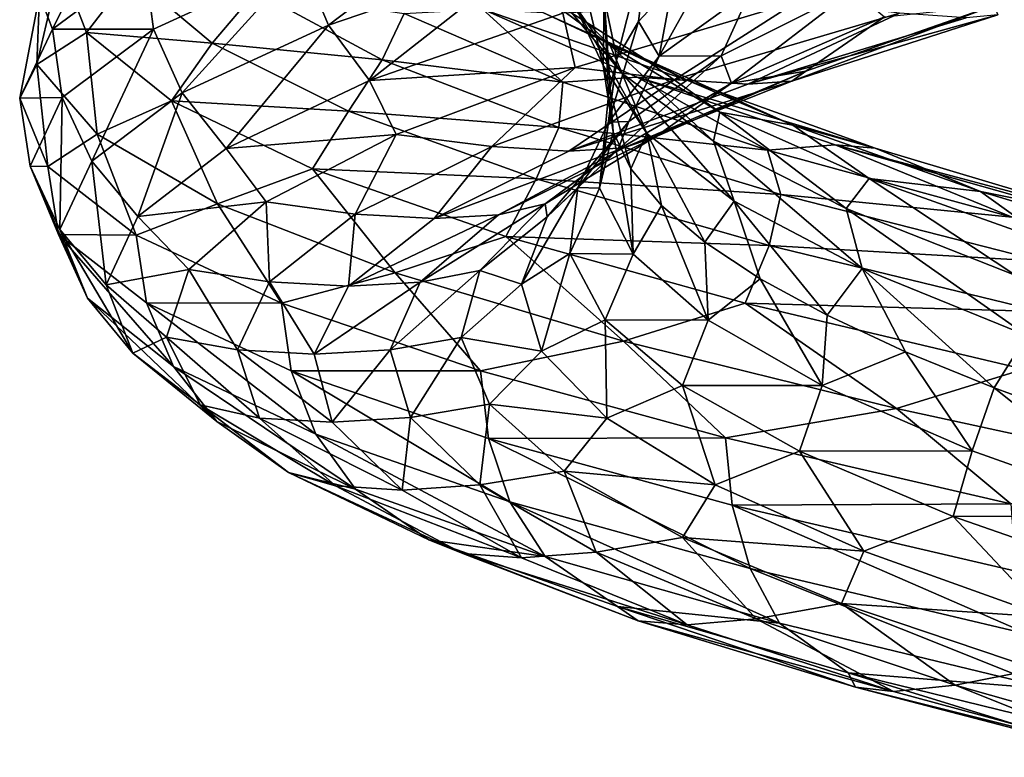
# Model space of a CAD drawing. Header units: metres. Extents: x -109 to 109, y -917 to 389.
# Tile 356 of 656: x -19 to -9.8, y -596.57 to -589.67. Entities that reach past the tile are written whole.
import ezdxf

# ---------------------------------------------------------------- set-up
doc = ezdxf.new("R2010")
doc.units = ezdxf.units.M
doc.layers.add('solid_24503124_XXX_01_SW0001', color=7, linetype='CONTINUOUS')

msp = doc.modelspace()

# ---------------------------------------------------------------- linework, layer by layer
at = {"layer": 'solid_24503124_XXX_01_SW0001'}
for points in [[(-16.112633, -589.71936, 9.620462), (-14.496494, -588.492554, 12.391257), (-16.366602, -589.123047, 9.726154)], [(-16.112633, -589.71936, 9.620462), (-14.265723, -589.089417, 12.244242), (-14.496494, -588.492554, 12.391257)], [(-18.815931, -589.436523, 2.057795), (-18.693344, -589.759521, 3.673384), (-18.212677, -588.784851, 5.316218)], [(-18.212677, -588.784851, 5.316218), (-18.693344, -589.759521, 3.673384), (-17.831749, -589.120361, 6.829247)], [(-13.829409, -588.90271, 1.380163), (-13.538856, -589.460815, 1.522839), (-13.54868, -590.096802, -0.856339)], [(-13.811881, -589.538086, -1.042176), (-13.829409, -588.90271, 1.380163), (-13.54868, -590.096802, -0.856339)], [(-13.538856, -589.460815, 1.522839), (-13.111244, -588.825439, 3.863839), (-13.419397, -590.032227, 1.74994)], [(-13.111244, -588.825439, 3.863839), (-13.218858, -589.687561, 3.01715), (-13.419397, -590.032227, 1.74994)], [(-13.111244, -588.825439, 3.863839), (-12.89901, -589.344238, 4.256298), (-13.218858, -589.687561, 3.01715)], [(-12.462235, -589.002136, 5.456961), (-12.167416, -589.394592, 6.345644), (-13.023601, -590.009399, 4.197987)], [(-12.89901, -589.344238, 4.256298), (-12.462235, -589.002136, 5.456961), (-13.023601, -590.009399, 4.197987)], [(-15.730755, -590.239014, 9.424514), (-14.265723, -589.089417, 12.244242), (-16.112633, -589.71936, 9.620462)], [(-15.730755, -590.239014, 9.424514), (-13.924508, -589.610046, 11.985969), (-14.265723, -589.089417, 12.244242)], [(-18.838036, -590.089111, -1.255254), (-18.620306, -589.149048, 0.465967), (-18.375158, -589.789551, -2.733242)], [(-18.838036, -590.089111, -1.255254), (-18.815931, -589.436523, 2.057795), (-18.620306, -589.149048, 0.465967)], [(-17.831749, -589.120361, 6.829247), (-18.693344, -589.759521, 3.673384), (-17.750502, -589.758484, 6.780011)], [(-18.375158, -589.789551, -2.733242), (-18.620306, -589.149048, 0.465967), (-17.961605, -589.25116, -2.577493)], [(-17.831749, -589.120361, 6.829247), (-17.750502, -589.758484, 6.780011), (-16.366602, -589.123047, 9.726154)], [(-17.480616, -590.354187, 6.718928), (-16.366602, -589.123047, 9.726154), (-17.750502, -589.758484, 6.780011)], [(-17.480616, -590.354187, 6.718928), (-16.112633, -589.71936, 9.620462), (-16.366602, -589.123047, 9.726154)], [(-18.375158, -589.789551, -2.733242), (-17.961605, -589.25116, -2.577493), (-17.201616, -589.889648, -5.621792)], [(-17.201616, -589.889648, -5.621792), (-17.961605, -589.25116, -2.577493), (-16.793121, -589.407166, -5.069326)], [(-14.166899, -589.39856, -4.245636), (-14.105238, -589.285156, -2.125074), (-13.482965, -589.910645, -4.505732)], [(-14.105238, -589.285156, -2.125074), (-13.811881, -589.538086, -1.042176), (-13.368654, -590.172729, -3.424221)], [(-13.482965, -589.910645, -4.505732), (-14.105238, -589.285156, -2.125074), (-13.368654, -590.172729, -3.424221)], [(-13.218858, -589.687561, 3.01715), (-12.89901, -589.344238, 4.256298), (-13.023601, -590.009399, 4.197987)], [(-18.815931, -589.436523, 2.057795), (-18.999508, -590.402405, 0.406617), (-18.693344, -589.759521, 3.673384)], [(-18.838036, -590.089111, -1.255254), (-18.999508, -590.402405, 0.406617), (-18.815931, -589.436523, 2.057795)], [(-17.201616, -589.889648, -5.621792), (-16.793121, -589.407166, -5.069326), (-15.613812, -590.044617, -7.887983)], [(-15.613812, -590.044617, -7.887983), (-16.793121, -589.407166, -5.069326), (-15.405953, -589.61322, -6.817122)], [(-13.170177, -590.028198, -6.621325), (-14.166899, -589.39856, -4.245636), (-13.482965, -589.910645, -4.505732)], [(-14.112065, -589.6026, -6.213093), (-14.166899, -589.39856, -4.245636), (-13.170177, -590.028198, -6.621325)], [(-13.54868, -590.096802, -0.856339), (-13.538856, -589.460815, 1.522839), (-13.455178, -590.71936, -0.802786)], [(-13.538856, -589.460815, 1.522839), (-13.419397, -590.032227, 1.74994), (-13.498301, -590.37616, 0.472955)], [(-13.538856, -589.460815, 1.522839), (-13.498301, -590.37616, 0.472955), (-13.455178, -590.71936, -0.802786)], [(-13.023601, -590.009399, 4.197987), (-12.167416, -589.394592, 6.345644), (-12.443837, -590.006165, 6.428436)], [(-12.443837, -590.006165, 6.428436), (-11.218775, -589.394104, 8.444285), (-12.348713, -590.263672, 7.524971)], [(-12.167416, -589.394592, 6.345644), (-11.218775, -589.394104, 8.444285), (-12.443837, -590.006165, 6.428436)], [(-11.218775, -589.394104, 8.444285), (-10.918578, -589.643982, 9.533921), (-12.348713, -590.263672, 7.524971)], [(-13.809337, -590.116516, 11.246363), (-11.728147, -589.497009, 13.438148), (-13.924508, -589.610046, 11.985969)], [(-13.811881, -589.538086, -1.042176), (-13.54868, -590.096802, -0.856339), (-13.138744, -590.732178, -3.200424)], [(-13.368654, -590.172729, -3.424221), (-13.811881, -589.538086, -1.042176), (-13.138744, -590.732178, -3.200424)], [(-12.877424, -590.22876, 11.338042), (-11.728147, -589.497009, 13.438148), (-13.809337, -590.116516, 11.246363)], [(-12.877424, -590.22876, 11.338042), (-10.778744, -589.607788, 13.381698), (-11.728147, -589.497009, 13.438148)], [(-9.896762, -589.536011, 11.383936), (-9.858806, -589.624878, 12.28967), (-11.783202, -590.24292, 10.420536)], [(-11.653067, -590.149536, 9.535971), (-9.896762, -589.536011, 11.383936), (-11.783202, -590.24292, 10.420536)], [(-10.918578, -589.643982, 9.533921), (-9.896762, -589.536011, 11.383936), (-11.653067, -590.149536, 9.535971)], [(-13.809337, -590.116516, 11.246363), (-13.924508, -589.610046, 11.985969), (-15.730755, -590.239014, 9.424514)], [(-15.613812, -590.044617, -7.887983), (-15.405953, -589.61322, -6.817122), (-13.923146, -590.253296, -9.396424)], [(-13.923146, -590.253296, -9.396424), (-15.405953, -589.61322, -6.817122), (-14.675275, -589.571289, -6.694495)], [(-14.675275, -589.571289, -6.694495), (-14.112065, -589.6026, -6.213093), (-12.75509, -590.239014, -8.575275)], [(-13.229934, -590.20752, -9.141438), (-14.675275, -589.571289, -6.694495), (-12.75509, -590.239014, -8.575275)], [(-13.923146, -590.253296, -9.396424), (-14.675275, -589.571289, -6.694495), (-13.229934, -590.20752, -9.141438)], [(-12.75509, -590.239014, -8.575275), (-14.112065, -589.6026, -6.213093), (-13.170177, -590.028198, -6.621325)], [(-12.197145, -590.271851, 11.033203), (-10.778744, -589.607788, 13.381698), (-12.877424, -590.22876, 11.338042)], [(-12.348713, -590.263672, 7.524971), (-10.918578, -589.643982, 9.533921), (-11.653067, -590.149536, 9.535971)], [(-12.197145, -590.271851, 11.033203), (-10.156202, -589.651428, 12.968325), (-10.778744, -589.607788, 13.381698)], [(-9.858806, -589.624878, 12.28967), (-10.156202, -589.651428, 12.968325), (-12.197145, -590.271851, 11.033203)], [(-11.783202, -590.24292, 10.420536), (-9.858806, -589.624878, 12.28967), (-12.197145, -590.271851, 11.033203)], [(-17.069286, -590.872742, 6.591313), (-16.112633, -589.71936, 9.620462), (-17.480616, -590.354187, 6.718928)], [(-17.069286, -590.872742, 6.591313), (-15.730755, -590.239014, 9.424514), (-16.112633, -589.71936, 9.620462)], [(-13.218858, -589.687561, 3.01715), (-13.023601, -590.009399, 4.197987), (-13.498645, -590.626221, 1.935707)], [(-13.419397, -590.032227, 1.74994), (-13.218858, -589.687561, 3.01715), (-13.498645, -590.626221, 1.935707)], [(-18.693344, -589.759521, 3.673384), (-18.999508, -590.402405, 0.406617), (-18.603233, -590.397278, 3.639713)], [(-18.275833, -590.740906, -4.520897), (-18.838036, -590.089111, -1.255254), (-18.375158, -589.789551, -2.733242)], [(-18.693344, -589.759521, 3.673384), (-18.603233, -590.397278, 3.639713), (-17.750502, -589.758484, 6.780011)], [(-18.32526, -590.992371, 3.62529), (-17.750502, -589.758484, 6.780011), (-18.603233, -590.397278, 3.639713)], [(-17.581787, -590.428528, -5.842975), (-18.375158, -589.789551, -2.733242), (-17.201616, -589.889648, -5.621792)], [(-18.275833, -590.740906, -4.520897), (-18.375158, -589.789551, -2.733242), (-17.581787, -590.428528, -5.842975)], [(-18.32526, -590.992371, 3.62529), (-17.480616, -590.354187, 6.718928), (-17.750502, -589.758484, 6.780011)], [(-17.581787, -590.428528, -5.842975), (-17.201616, -589.889648, -5.621792), (-15.926262, -590.524963, -8.488772)], [(-15.926262, -590.524963, -8.488772), (-17.201616, -589.889648, -5.621792), (-15.613812, -590.044617, -7.887983)], [(-13.482965, -589.910645, -4.505732), (-13.368654, -590.172729, -3.424221), (-12.515512, -590.80542, -5.692271)], [(-12.458372, -590.53363, -6.74318), (-13.482965, -589.910645, -4.505732), (-12.515512, -590.80542, -5.692271)], [(-13.170177, -590.028198, -6.621325), (-13.482965, -589.910645, -4.505732), (-12.458372, -590.53363, -6.74318)], [(-13.498645, -590.626221, 1.935707), (-13.023601, -590.009399, 4.197987), (-13.307705, -590.621338, 4.23453)], [(-12.443837, -590.006165, 6.428436), (-12.348713, -590.263672, 7.524971), (-13.411136, -590.887207, 5.300438)], [(-13.307705, -590.621338, 4.23453), (-12.443837, -590.006165, 6.428436), (-13.411136, -590.887207, 5.300438)], [(-13.023601, -590.009399, 4.197987), (-12.443837, -590.006165, 6.428436), (-13.307705, -590.621338, 4.23453)], [(-18.838036, -590.089111, -1.255254), (-18.735792, -591.042664, -2.84979), (-18.999508, -590.402405, 0.406617)], [(-18.275833, -590.740906, -4.520897), (-18.735792, -591.042664, -2.84979), (-18.838036, -590.089111, -1.255254)], [(-15.926262, -590.524963, -8.488772), (-15.613812, -590.044617, -7.887983), (-13.960769, -590.677734, -10.459173)], [(-13.960769, -590.677734, -10.459173), (-15.613812, -590.044617, -7.887983), (-13.923146, -590.253296, -9.396424)], [(-13.419397, -590.032227, 1.74994), (-13.498645, -590.626221, 1.935707), (-13.581747, -591.243896, -0.374204)], [(-13.498301, -590.37616, 0.472955), (-13.419397, -590.032227, 1.74994), (-13.581747, -591.243896, -0.374204)], [(-13.54868, -590.096802, -0.856339), (-13.455178, -590.71936, -0.802786), (-13.289454, -591.062805, -2.069991)], [(-13.138744, -590.732178, -3.200424), (-13.54868, -590.096802, -0.856339), (-13.289454, -591.062805, -2.069991)], [(-11.774008, -590.654175, -8.78799), (-13.170177, -590.028198, -6.621325), (-12.458372, -590.53363, -6.74318)], [(-12.75509, -590.239014, -8.575275), (-13.170177, -590.028198, -6.621325), (-11.774008, -590.654175, -8.78799)], [(-15.481181, -590.741699, 8.729506), (-13.809337, -590.116516, 11.246363), (-15.730755, -590.239014, 9.424514)], [(-14.588721, -590.85553, 8.962158), (-13.809337, -590.116516, 11.246363), (-15.481181, -590.741699, 8.729506)], [(-14.588721, -590.85553, 8.962158), (-12.877424, -590.22876, 11.338042), (-13.809337, -590.116516, 11.246363)], [(-13.368654, -590.172729, -3.424221), (-13.138744, -590.732178, -3.200424), (-12.324207, -591.365662, -5.436668)], [(-12.515512, -590.80542, -5.692271), (-13.368654, -590.172729, -3.424221), (-12.324207, -591.365662, -5.436668)], [(-11.653067, -590.149536, 9.535971), (-11.783202, -590.24292, 10.420536), (-13.353, -590.866272, 8.24666)], [(-13.06394, -590.767822, 7.413679), (-11.653067, -590.149536, 9.535971), (-13.353, -590.866272, 8.24666)], [(-12.348713, -590.263672, 7.524971), (-11.653067, -590.149536, 9.535971), (-13.06394, -590.767822, 7.413679)], [(-15.481181, -590.741699, 8.729506), (-15.730755, -590.239014, 9.424514), (-17.069286, -590.872742, 6.591313)], [(-13.869477, -590.897949, 8.773668), (-12.877424, -590.22876, 11.338042), (-14.588721, -590.85553, 8.962158)], [(-13.960769, -590.677734, -10.459173), (-13.923146, -590.253296, -9.396424), (-12.010794, -590.888184, -11.677123)], [(-12.010794, -590.888184, -11.677123), (-13.923146, -590.253296, -9.396424), (-13.229934, -590.20752, -9.141438)], [(-13.869477, -590.897949, 8.773668), (-12.197145, -590.271851, 11.033203), (-12.877424, -590.22876, 11.338042)], [(-11.783202, -590.24292, 10.420536), (-12.197145, -590.271851, 11.033203), (-13.869477, -590.897949, 8.773668)], [(-13.353, -590.866272, 8.24666), (-11.783202, -590.24292, 10.420536), (-13.869477, -590.897949, 8.773668)], [(-13.411136, -590.887207, 5.300438), (-12.348713, -590.263672, 7.524971), (-13.06394, -590.767822, 7.413679)], [(-13.229934, -590.20752, -9.141438), (-12.75509, -590.239014, -8.575275), (-11.004514, -590.870605, -10.664119)], [(-11.378709, -590.838623, -11.299193), (-13.229934, -590.20752, -9.141438), (-11.004514, -590.870605, -10.664119)], [(-12.010794, -590.888184, -11.677123), (-13.229934, -590.20752, -9.141438), (-11.378709, -590.838623, -11.299193)], [(-11.004514, -590.870605, -10.664119), (-12.75509, -590.239014, -8.575275), (-11.774008, -590.654175, -8.78799)], [(-17.89666, -591.509705, 3.570048), (-17.480616, -590.354187, 6.718928), (-18.32526, -590.992371, 3.62529)], [(-17.89666, -591.509705, 3.570048), (-17.069286, -590.872742, 6.591313), (-17.480616, -590.354187, 6.718928)], [(-13.455178, -590.71936, -0.802786), (-13.498301, -590.37616, 0.472955), (-13.581747, -591.243896, -0.374204)], [(-18.999508, -590.402405, 0.406617), (-18.902269, -591.037842, 0.399382), (-18.603233, -590.397278, 3.639713)], [(-18.999508, -590.402405, 0.406617), (-18.735792, -591.042664, -2.84979), (-18.902269, -591.037842, 0.399382)], [(-18.624151, -591.632263, 0.432298), (-18.603233, -590.397278, 3.639713), (-18.902269, -591.037842, 0.399382)], [(-18.624151, -591.632263, 0.432298), (-18.32526, -590.992371, 3.62529), (-18.603233, -590.397278, 3.639713)], [(-17.150286, -591.390076, -7.637847), (-18.275833, -590.740906, -4.520897), (-17.581787, -590.428528, -5.842975)], [(-16.26268, -591.064209, -8.768831), (-17.581787, -590.428528, -5.842975), (-15.926262, -590.524963, -8.488772)], [(-17.150286, -591.390076, -7.637847), (-17.581787, -590.428528, -5.842975), (-16.26268, -591.064209, -8.768831)], [(-16.26268, -591.064209, -8.768831), (-15.926262, -590.524963, -8.488772), (-14.17303, -591.155762, -11.092843)], [(-14.17303, -591.155762, -11.092843), (-15.926262, -590.524963, -8.488772), (-13.960769, -590.677734, -10.459173)], [(-12.458372, -590.53363, -6.74318), (-12.515512, -590.80542, -5.692271), (-11.275928, -591.434875, -7.775566)], [(-11.061936, -591.152954, -8.771094), (-12.458372, -590.53363, -6.74318), (-11.275928, -591.434875, -7.775566)], [(-11.774008, -590.654175, -8.78799), (-12.458372, -590.53363, -6.74318), (-11.061936, -591.152954, -8.771094)], [(-13.307705, -590.621338, 4.23453), (-13.411136, -590.887207, 5.300438), (-14.071428, -591.513306, 2.926254)], [(-13.782779, -591.238525, 1.925418), (-13.307705, -590.621338, 4.23453), (-14.071428, -591.513306, 2.926254)], [(-13.498645, -590.626221, 1.935707), (-13.307705, -590.621338, 4.23453), (-13.782779, -591.238525, 1.925418)], [(-13.581747, -591.243896, -0.374204), (-13.498645, -590.626221, 1.935707), (-13.782779, -591.238525, 1.925418)], [(-10.022965, -591.27533, -10.68069), (-11.774008, -590.654175, -8.78799), (-11.061936, -591.152954, -8.771094)], [(-11.004514, -590.870605, -10.664119), (-11.774008, -590.654175, -8.78799), (-10.022965, -591.27533, -10.68069)], [(-18.275833, -590.740906, -4.520897), (-17.910748, -591.684082, -6.02669), (-18.735792, -591.042664, -2.84979)], [(-17.150286, -591.390076, -7.637847), (-17.910748, -591.684082, -6.02669), (-18.275833, -590.740906, -4.520897)], [(-16.697426, -591.371216, 5.964592), (-15.481181, -590.741699, 8.729506), (-17.069286, -590.872742, 6.591313)], [(-15.864612, -591.486816, 6.327554), (-15.481181, -590.741699, 8.729506), (-16.697426, -591.371216, 5.964592)], [(-15.864612, -591.486816, 6.327554), (-14.588721, -590.85553, 8.962158), (-15.481181, -590.741699, 8.729506)], [(-14.17303, -591.155762, -11.092843), (-13.960769, -590.677734, -10.459173), (-11.88681, -591.305237, -12.705888)], [(-11.88681, -591.305237, -12.705888), (-13.960769, -590.677734, -10.459173), (-12.010794, -590.888184, -11.677123)], [(-13.455178, -590.71936, -0.802786), (-13.581747, -591.243896, -0.374204), (-13.267497, -591.861206, -2.663974)], [(-13.289454, -591.062805, -2.069991), (-13.455178, -590.71936, -0.802786), (-13.267497, -591.861206, -2.663974)], [(-13.138744, -590.732178, -3.200424), (-13.289454, -591.062805, -2.069991), (-13.002909, -591.406494, -3.318142)], [(-13.138744, -590.732178, -3.200424), (-13.002909, -591.406494, -3.318142), (-12.598837, -591.749756, -4.534065)], [(-12.324207, -591.365662, -5.436668), (-13.138744, -590.732178, -3.200424), (-12.598837, -591.749756, -4.534065)], [(-13.06394, -590.767822, 7.413679), (-13.353, -590.866272, 8.24666), (-14.524113, -591.493774, 5.835339)], [(-14.090348, -591.389771, 5.082048), (-13.06394, -590.767822, 7.413679), (-14.524113, -591.493774, 5.835339)], [(-13.411136, -590.887207, 5.300438), (-13.06394, -590.767822, 7.413679), (-14.090348, -591.389771, 5.082048)], [(-12.515512, -590.80542, -5.692271), (-12.324207, -591.365662, -5.436668), (-11.127316, -591.996094, -7.49483)], [(-11.275928, -591.434875, -7.775566), (-12.515512, -590.80542, -5.692271), (-11.127316, -591.996094, -7.49483)], [(-9.725404, -591.516602, -13.585625), (-12.010794, -590.888184, -11.677123), (-11.378709, -590.838623, -11.299193)], [(-11.378709, -590.838623, -11.299193), (-11.004514, -590.870605, -10.664119), (-8.912085, -591.496277, -12.412184)], [(-9.175821, -591.463501, -13.0984), (-11.378709, -590.838623, -11.299193), (-8.912085, -591.496277, -12.412184)], [(-9.725404, -591.516602, -13.585625), (-11.378709, -590.838623, -11.299193), (-9.175821, -591.463501, -13.0984)], [(-16.697426, -591.371216, 5.964592), (-17.069286, -590.872742, 6.591313), (-17.89666, -591.509705, 3.570048)], [(-15.125776, -591.528503, 6.25971), (-14.588721, -590.85553, 8.962158), (-15.864612, -591.486816, 6.327554)], [(-15.125776, -591.528503, 6.25971), (-13.869477, -590.897949, 8.773668), (-14.588721, -590.85553, 8.962158)], [(-13.353, -590.866272, 8.24666), (-13.869477, -590.897949, 8.773668), (-15.125776, -591.528503, 6.25971)], [(-14.524113, -591.493774, 5.835339), (-13.353, -590.866272, 8.24666), (-15.125776, -591.528503, 6.25971)], [(-14.071428, -591.513306, 2.926254), (-13.411136, -590.887207, 5.300438), (-14.090348, -591.389771, 5.082048)], [(-11.88681, -591.305237, -12.705888), (-12.010794, -590.888184, -11.677123), (-9.725404, -591.516602, -13.585625)], [(-8.912085, -591.496277, -12.412184), (-11.004514, -590.870605, -10.664119), (-10.022965, -591.27533, -10.68069)], [(-18.190872, -592.148376, 0.451316), (-18.32526, -590.992371, 3.62529), (-18.624151, -591.632263, 0.432298)], [(-18.190872, -592.148376, 0.451316), (-17.89666, -591.509705, 3.570048), (-18.32526, -590.992371, 3.62529)], [(-18.735792, -591.042664, -2.84979), (-18.637161, -591.678467, -2.843267), (-18.902269, -591.037842, 0.399382)], [(-18.366949, -592.272156, -2.763694), (-18.902269, -591.037842, 0.399382), (-18.637161, -591.678467, -2.843267)], [(-18.366949, -592.272156, -2.763694), (-18.624151, -591.632263, 0.432298), (-18.902269, -591.037842, 0.399382)], [(-18.735792, -591.042664, -2.84979), (-17.910748, -591.684082, -6.02669), (-18.637161, -591.678467, -2.843267)], [(-15.492096, -592.034973, -10.508184), (-17.150286, -591.390076, -7.637847), (-16.26268, -591.064209, -8.768831)], [(-14.456839, -591.695251, -11.423806), (-16.26268, -591.064209, -8.768831), (-14.17303, -591.155762, -11.092843)], [(-15.492096, -592.034973, -10.508184), (-16.26268, -591.064209, -8.768831), (-14.456839, -591.695251, -11.423806)], [(-13.002909, -591.406494, -3.318142), (-13.289454, -591.062805, -2.069991), (-13.267497, -591.861206, -2.663974)], [(-14.456839, -591.695251, -11.423806), (-14.17303, -591.155762, -11.092843), (-11.996426, -591.780579, -13.356095)], [(-11.996426, -591.780579, -13.356095), (-14.17303, -591.155762, -11.092843), (-11.88681, -591.305237, -12.705888)], [(-11.061936, -591.152954, -8.771094), (-11.275928, -591.434875, -7.775566), (-9.690882, -592.059998, -9.611225)], [(-9.336469, -591.767578, -10.528736), (-11.061936, -591.152954, -8.771094), (-9.690882, -592.059998, -9.611225)], [(-10.022965, -591.27533, -10.68069), (-11.061936, -591.152954, -8.771094), (-9.336469, -591.767578, -10.528736)], [(-13.782779, -591.238525, 1.925418), (-14.071428, -591.513306, 2.926254), (-14.311829, -592.140747, 0.47372)], [(-13.858309, -591.856506, -0.430619), (-13.782779, -591.238525, 1.925418), (-14.311829, -592.140747, 0.47372)], [(-13.581747, -591.243896, -0.374204), (-13.782779, -591.238525, 1.925418), (-13.858309, -591.856506, -0.430619)], [(-13.267497, -591.861206, -2.663974), (-13.581747, -591.243896, -0.374204), (-13.858309, -591.856506, -0.430619)], [(-7.96747, -591.890686, -12.239892), (-10.022965, -591.27533, -10.68069), (-9.336469, -591.767578, -10.528736)], [(-8.912085, -591.496277, -12.412184), (-10.022965, -591.27533, -10.68069), (-7.96747, -591.890686, -12.239892)], [(-17.150286, -591.390076, -7.637847), (-16.552839, -592.320129, -9.003256), (-17.910748, -591.684082, -6.02669)], [(-17.418346, -592.003662, 3.032036), (-16.697426, -591.371216, 5.964592), (-17.89666, -591.509705, 3.570048)], [(-16.6639, -592.121277, 3.512557), (-16.697426, -591.371216, 5.964592), (-17.418346, -592.003662, 3.032036)], [(-15.492096, -592.034973, -10.508184), (-16.552839, -592.320129, -9.003256), (-17.150286, -591.390076, -7.637847)], [(-16.6639, -592.121277, 3.512557), (-15.864612, -591.486816, 6.327554), (-16.697426, -591.371216, 5.964592)], [(-14.090348, -591.389771, 5.082048), (-14.524113, -591.493774, 5.835339), (-15.258751, -592.124146, 3.258332)], [(-14.698767, -592.01416, 2.608939), (-14.090348, -591.389771, 5.082048), (-15.258751, -592.124146, 3.258332)], [(-14.071428, -591.513306, 2.926254), (-14.090348, -591.389771, 5.082048), (-14.698767, -592.01416, 2.608939)], [(-12.324207, -591.365662, -5.436668), (-12.598837, -591.749756, -4.534065), (-12.082011, -592.091431, -5.703201)], [(-12.324207, -591.365662, -5.436668), (-12.082011, -592.091431, -5.703201), (-11.454979, -592.432251, -6.818)], [(-11.127316, -591.996094, -7.49483), (-12.324207, -591.365662, -5.436668), (-11.454979, -592.432251, -6.818)], [(-11.996426, -591.780579, -13.356095), (-11.88681, -591.305237, -12.705888), (-9.451664, -591.925781, -14.557477)], [(-9.451664, -591.925781, -14.557477), (-11.88681, -591.305237, -12.705888), (-9.725404, -591.516602, -13.585625)], [(-15.92582, -592.16217, 3.566729), (-15.864612, -591.486816, 6.327554), (-16.6639, -592.121277, 3.512557)], [(-15.92582, -592.16217, 3.566729), (-15.125776, -591.528503, 6.25971), (-15.864612, -591.486816, 6.327554)], [(-13.002909, -591.406494, -3.318142), (-13.267497, -591.861206, -2.663974), (-12.56737, -592.477051, -4.867424)], [(-12.598837, -591.749756, -4.534065), (-13.002909, -591.406494, -3.318142), (-12.56737, -592.477051, -4.867424)], [(-11.275928, -591.434875, -7.775566), (-11.127316, -591.996094, -7.49483), (-9.587885, -592.622253, -9.312576)], [(-9.690882, -592.059998, -9.611225), (-11.275928, -591.434875, -7.775566), (-9.587885, -592.622253, -9.312576)], [(-17.418346, -592.003662, 3.032036), (-17.89666, -591.509705, 3.570048), (-18.190872, -592.148376, 0.451316)], [(-14.524113, -591.493774, 5.835339), (-15.125776, -591.528503, 6.25971), (-15.92582, -592.16217, 3.566729)], [(-15.258751, -592.124146, 3.258332), (-14.524113, -591.493774, 5.835339), (-15.92582, -592.16217, 3.566729)], [(-14.311829, -592.140747, 0.47372), (-14.071428, -591.513306, 2.926254), (-14.698767, -592.01416, 2.608939)], [(-17.941793, -592.787109, -2.670728), (-18.624151, -591.632263, 0.432298), (-18.366949, -592.272156, -2.763694)], [(-17.941793, -592.787109, -2.670728), (-18.190872, -592.148376, 0.451316), (-18.624151, -591.632263, 0.432298)], [(-17.910748, -591.684082, -6.02669), (-17.815632, -592.317444, -5.992195), (-18.637161, -591.678467, -2.843267)], [(-17.561062, -592.910522, -5.867963), (-18.637161, -591.678467, -2.843267), (-17.815632, -592.317444, -5.992195)], [(-17.561062, -592.910522, -5.867963), (-18.366949, -592.272156, -2.763694), (-18.637161, -591.678467, -2.843267)], [(-17.910748, -591.684082, -6.02669), (-16.552839, -592.320129, -9.003256), (-17.815632, -592.317444, -5.992195)], [(-13.356484, -592.674011, -13.045028), (-15.492096, -592.034973, -10.508184), (-14.456839, -591.695251, -11.423806)], [(-12.22003, -592.320129, -13.728474), (-14.456839, -591.695251, -11.423806), (-11.996426, -591.780579, -13.356095)], [(-13.356484, -592.674011, -13.045028), (-14.456839, -591.695251, -11.423806), (-12.22003, -592.320129, -13.728474)], [(-12.082011, -592.091431, -5.703201), (-12.598837, -591.749756, -4.534065), (-12.56737, -592.477051, -4.867424)], [(-12.22003, -592.320129, -13.728474), (-11.996426, -591.780579, -13.356095), (-9.458993, -592.398254, -15.208649)], [(-9.458993, -592.398254, -15.208649), (-11.996426, -591.780579, -13.356095), (-9.451664, -591.925781, -14.557477)], [(-13.858309, -591.856506, -0.430619), (-14.311829, -592.140747, 0.47372), (-14.124265, -592.768311, -1.982923)], [(-13.528988, -592.474182, -2.7646), (-13.858309, -591.856506, -0.430619), (-14.124265, -592.768311, -1.982923)], [(-13.267497, -591.861206, -2.663974), (-13.858309, -591.856506, -0.430619), (-13.528988, -592.474182, -2.7646)], [(-12.56737, -592.477051, -4.867424), (-13.267497, -591.861206, -2.663974), (-13.528988, -592.474182, -2.7646)], [(-17.626253, -592.637512, 0.019362), (-17.418346, -592.003662, 3.032036), (-18.190872, -592.148376, 0.451316)], [(-16.964708, -592.757385, 0.601724), (-17.418346, -592.003662, 3.032036), (-17.626253, -592.637512, 0.019362)], [(-16.964708, -592.757385, 0.601724), (-16.6639, -592.121277, 3.512557), (-17.418346, -592.003662, 3.032036)], [(-15.492096, -592.034973, -10.508184), (-14.695072, -592.953003, -11.708655), (-16.552839, -592.320129, -9.003256)], [(-14.698767, -592.01416, 2.608939), (-15.258751, -592.124146, 3.258332), (-15.536749, -592.756104, 0.593086)], [(-14.874266, -592.639771, 0.068211), (-14.698767, -592.01416, 2.608939), (-15.536749, -592.756104, 0.593086)], [(-13.356484, -592.674011, -13.045028), (-14.695072, -592.953003, -11.708655), (-15.492096, -592.034973, -10.508184)], [(-14.311829, -592.140747, 0.47372), (-14.698767, -592.01416, 2.608939), (-14.874266, -592.639771, 0.068211)], [(-11.127316, -591.996094, -7.49483), (-11.454979, -592.432251, -6.818), (-10.721391, -592.773132, -7.871798)], [(-11.127316, -591.996094, -7.49483), (-10.721391, -592.773132, -7.871798), (-9.892465, -593.112, -8.849117)], [(-9.587885, -592.622253, -9.312576), (-11.127316, -591.996094, -7.49483), (-9.892465, -593.112, -8.849117)], [(-16.246904, -592.797546, 0.775778), (-16.6639, -592.121277, 3.512557), (-16.964708, -592.757385, 0.601724)], [(-16.246904, -592.797546, 0.775778), (-15.92582, -592.16217, 3.566729), (-16.6639, -592.121277, 3.512557)], [(-15.258751, -592.124146, 3.258332), (-15.92582, -592.16217, 3.566729), (-16.246904, -592.797546, 0.775778)], [(-15.536749, -592.756104, 0.593086), (-15.258751, -592.124146, 3.258332), (-16.246904, -592.797546, 0.775778)], [(-12.082011, -592.091431, -5.703201), (-12.56737, -592.477051, -4.867424), (-11.500862, -593.09021, -6.91932)], [(-11.454979, -592.432251, -6.818), (-12.082011, -592.091431, -5.703201), (-11.500862, -593.09021, -6.91932)], [(-17.626253, -592.637512, 0.019362), (-18.190872, -592.148376, 0.451316), (-17.941793, -592.787109, -2.670728)], [(-14.124265, -592.768311, -1.982923), (-14.311829, -592.140747, 0.47372), (-14.874266, -592.639771, 0.068211)], [(-17.156551, -593.424316, -5.703516), (-18.366949, -592.272156, -2.763694), (-17.561062, -592.910522, -5.867963)], [(-17.156551, -593.424316, -5.703516), (-17.941793, -592.787109, -2.670728), (-18.366949, -592.272156, -2.763694)], [(-16.552839, -592.320129, -9.003256), (-16.464245, -592.953125, -8.953157), (-17.815632, -592.317444, -5.992195)], [(-16.232637, -593.545654, -8.787573), (-17.815632, -592.317444, -5.992195), (-16.464245, -592.953125, -8.953157)], [(-16.232637, -593.545654, -8.787573), (-17.561062, -592.910522, -5.867963), (-17.815632, -592.317444, -5.992195)], [(-16.552839, -592.320129, -9.003256), (-14.695072, -592.953003, -11.708655), (-16.464245, -592.953125, -8.953157)], [(-10.806437, -593.305847, -15.166616), (-13.356484, -592.674011, -13.045028), (-12.22003, -592.320129, -13.728474)], [(-9.616531, -592.937622, -15.612012), (-12.22003, -592.320129, -13.728474), (-9.458993, -592.398254, -15.208649)], [(-10.806437, -593.305847, -15.166616), (-12.22003, -592.320129, -13.728474), (-9.616531, -592.937622, -15.612012)], [(-13.528988, -592.474182, -2.7646), (-14.124265, -592.768311, -1.982923), (-13.513923, -593.394653, -4.370646)], [(-12.806893, -593.09021, -5.009182), (-13.528988, -592.474182, -2.7646), (-13.513923, -593.394653, -4.370646)], [(-12.56737, -592.477051, -4.867424), (-13.528988, -592.474182, -2.7646), (-12.806893, -593.09021, -5.009182)], [(-11.500862, -593.09021, -6.91932), (-12.56737, -592.477051, -4.867424), (-12.806893, -593.09021, -5.009182)], [(-10.721391, -592.773132, -7.871798), (-11.454979, -592.432251, -6.818), (-11.500862, -593.09021, -6.91932)], [(-17.312311, -593.271179, -2.983621), (-17.626253, -592.637512, 0.019362), (-17.941793, -592.787109, -2.670728)], [(-16.757294, -593.393616, -2.316657), (-17.626253, -592.637512, 0.019362), (-17.312311, -593.271179, -2.983621)], [(-16.757294, -593.393616, -2.316657), (-16.964708, -592.757385, 0.601724), (-17.626253, -592.637512, 0.019362)], [(-14.874266, -592.639771, 0.068211), (-15.536749, -592.756104, 0.593086), (-15.349154, -593.388123, -2.079496)], [(-14.60939, -593.265259, -2.464348), (-14.874266, -592.639771, 0.068211), (-15.349154, -593.388123, -2.079496)], [(-14.124265, -592.768311, -1.982923), (-14.874266, -592.639771, 0.068211), (-14.60939, -593.265259, -2.464348)], [(-13.356484, -592.674011, -13.045028), (-12.404376, -593.577881, -14.047549), (-14.695072, -592.953003, -11.708655)], [(-10.806437, -593.305847, -15.166616), (-12.404376, -593.577881, -14.047549), (-13.356484, -592.674011, -13.045028)], [(-9.587885, -592.622253, -9.312576), (-9.892465, -593.112, -8.849117), (-8.978391, -593.447876, -9.739075)], [(-16.07933, -593.433167, -2.027999), (-16.964708, -592.757385, 0.601724), (-16.757294, -593.393616, -2.316657)], [(-16.07933, -593.433167, -2.027999), (-16.246904, -592.797546, 0.775778), (-16.964708, -592.757385, 0.601724)], [(-15.536749, -592.756104, 0.593086), (-16.246904, -592.797546, 0.775778), (-16.07933, -593.433167, -2.027999)], [(-15.349154, -593.388123, -2.079496), (-15.536749, -592.756104, 0.593086), (-16.07933, -593.433167, -2.027999)], [(-13.513923, -593.394653, -4.370646), (-14.124265, -592.768311, -1.982923), (-14.60939, -593.265259, -2.464348)], [(-10.721391, -592.773132, -7.871798), (-11.500862, -593.09021, -6.91932), (-10.098643, -593.699707, -8.75982)], [(-9.892465, -593.112, -8.849117), (-10.721391, -592.773132, -7.871798), (-10.098643, -593.699707, -8.75982)], [(-17.312311, -593.271179, -2.983621), (-17.941793, -592.787109, -2.670728), (-17.156551, -593.424316, -5.703516)], [(-15.860677, -594.05835, -8.556228), (-17.561062, -592.910522, -5.867963), (-16.232637, -593.545654, -8.787573)], [(-15.860677, -594.05835, -8.556228), (-17.156551, -593.424316, -5.703516), (-17.561062, -592.910522, -5.867963)], [(-14.695072, -592.953003, -11.708655), (-14.62014, -593.583984, -11.636683), (-16.464245, -592.953125, -8.953157)], [(-14.418156, -594.175964, -11.434226), (-16.464245, -592.953125, -8.953157), (-14.62014, -593.583984, -11.636683)], [(-14.418156, -594.175964, -11.434226), (-16.232637, -593.545654, -8.787573), (-16.464245, -592.953125, -8.953157)], [(-14.695072, -592.953003, -11.708655), (-12.404376, -593.577881, -14.047549), (-14.62014, -593.583984, -11.636683)], [(-7.922711, -593.929321, -16.810116), (-10.806437, -593.305847, -15.166616), (-9.616531, -592.937622, -15.612012)], [(-12.806893, -593.09021, -5.009182), (-13.513923, -593.394653, -4.370646), (-12.50084, -594.018555, -6.617824)], [(-11.711948, -593.703552, -7.097984), (-12.806893, -593.09021, -5.009182), (-12.50084, -594.018555, -6.617824)], [(-11.500862, -593.09021, -6.91932), (-12.806893, -593.09021, -5.009182), (-11.711948, -593.703552, -7.097984)], [(-10.098643, -593.699707, -8.75982), (-11.500862, -593.09021, -6.91932), (-11.711948, -593.703552, -7.097984)], [(-9.892465, -593.112, -8.849117), (-10.098643, -593.699707, -8.75982), (-8.402412, -594.304504, -10.334435)], [(-8.978391, -593.447876, -9.739075), (-9.892465, -593.112, -8.849117), (-8.402412, -594.304504, -10.334435)], [(-16.487053, -593.903137, -5.888927), (-17.312311, -593.271179, -2.983621), (-17.156551, -593.424316, -5.703516)], [(-16.047052, -594.028442, -5.155657), (-17.312311, -593.271179, -2.983621), (-16.487053, -593.903137, -5.888927)], [(-16.047052, -594.028442, -5.155657), (-16.757294, -593.393616, -2.316657), (-17.312311, -593.271179, -2.983621)], [(-14.60939, -593.265259, -2.464348), (-15.349154, -593.388123, -2.079496), (-14.700793, -594.018921, -4.679747)], [(-13.913024, -593.889282, -4.914487), (-14.60939, -593.265259, -2.464348), (-14.700793, -594.018921, -4.679747)], [(-13.513923, -593.394653, -4.370646), (-14.60939, -593.265259, -2.464348), (-13.913024, -593.889282, -4.914487)], [(-10.806437, -593.305847, -15.166616), (-9.73961, -594.195801, -15.957635), (-12.404376, -593.577881, -14.047549)], [(-7.922711, -593.929321, -16.810116), (-9.73961, -594.195801, -15.957635), (-10.806437, -593.305847, -15.166616)], [(-15.426722, -594.067566, -4.760596), (-16.757294, -593.393616, -2.316657), (-16.047052, -594.028442, -5.155657)], [(-15.426722, -594.067566, -4.760596), (-16.07933, -593.433167, -2.027999), (-16.757294, -593.393616, -2.316657)], [(-15.349154, -593.388123, -2.079496), (-16.07933, -593.433167, -2.027999), (-15.426722, -594.067566, -4.760596)], [(-14.700793, -594.018921, -4.679747), (-15.349154, -593.388123, -2.079496), (-15.426722, -594.067566, -4.760596)], [(-12.50084, -594.018555, -6.617824), (-13.513923, -593.394653, -4.370646), (-13.913024, -593.889282, -4.914487)], [(-16.487053, -593.903137, -5.888927), (-17.156551, -593.424316, -5.703516), (-15.860677, -594.05835, -8.556228)], [(-14.089737, -594.687683, -11.142545), (-16.232637, -593.545654, -8.787573), (-14.418156, -594.175964, -11.434226)], [(-14.089737, -594.687683, -11.142545), (-15.860677, -594.05835, -8.556228), (-16.232637, -593.545654, -8.787573)], [(-12.404376, -593.577881, -14.047549), (-12.34125, -594.208557, -13.963356), (-14.62014, -593.583984, -11.636683)], [(-12.174675, -594.800232, -13.729578), (-14.62014, -593.583984, -11.636683), (-12.34125, -594.208557, -13.963356)], [(-12.174675, -594.800232, -13.729578), (-14.418156, -594.175964, -11.434226), (-14.62014, -593.583984, -11.636683)], [(-12.404376, -593.577881, -14.047549), (-9.73961, -594.195801, -15.957635), (-12.34125, -594.208557, -13.963356)], [(-11.711948, -593.703552, -7.097984), (-12.50084, -594.018555, -6.617824), (-11.11276, -594.638794, -8.65625)], [(-10.098643, -593.699707, -8.75982), (-11.711948, -593.703552, -7.097984), (-10.275741, -594.31311, -8.970252)], [(-10.275741, -594.31311, -8.970252), (-11.711948, -593.703552, -7.097984), (-11.11276, -594.638794, -8.65625)], [(-8.402412, -594.304504, -10.334435), (-10.098643, -593.699707, -8.75982), (-10.275741, -594.31311, -8.970252)], [(-15.175508, -594.53186, -8.610005), (-16.487053, -593.903137, -5.888927), (-15.860677, -594.05835, -8.556228)], [(-14.857643, -594.660461, -7.830074), (-16.487053, -593.903137, -5.888927), (-15.175508, -594.53186, -8.610005)], [(-14.857643, -594.660461, -7.830074), (-16.047052, -594.028442, -5.155657), (-16.487053, -593.903137, -5.888927)], [(-13.913024, -593.889282, -4.914487), (-14.700793, -594.018921, -4.679747), (-13.613314, -594.647095, -7.129588)], [(-12.806289, -594.51062, -7.209169), (-13.913024, -593.889282, -4.914487), (-13.613314, -594.647095, -7.129588)], [(-12.50084, -594.018555, -6.617824), (-13.913024, -593.889282, -4.914487), (-12.806289, -594.51062, -7.209169)], [(-14.311486, -594.699219, -7.339776), (-16.047052, -594.028442, -5.155657), (-14.857643, -594.660461, -7.830074)], [(-14.311486, -594.699219, -7.339776), (-15.426722, -594.067566, -4.760596), (-16.047052, -594.028442, -5.155657)], [(-15.175508, -594.53186, -8.610005), (-15.860677, -594.05835, -8.556228), (-14.089737, -594.687683, -11.142545)], [(-14.700793, -594.018921, -4.679747), (-15.426722, -594.067566, -4.760596), (-14.311486, -594.699219, -7.339776)], [(-13.613314, -594.647095, -7.129588), (-14.700793, -594.018921, -4.679747), (-14.311486, -594.699219, -7.339776)], [(-11.11276, -594.638794, -8.65625), (-12.50084, -594.018555, -6.617824), (-12.806289, -594.51062, -7.209169)], [(-11.899451, -595.311096, -13.385895), (-14.418156, -594.175964, -11.434226), (-12.174675, -594.800232, -13.729578)], [(-11.899451, -595.311096, -13.385895), (-14.089737, -594.687683, -11.142545), (-14.418156, -594.175964, -11.434226)], [(-9.73961, -594.195801, -15.957635), (-9.692037, -594.825684, -15.85986), (-12.34125, -594.208557, -13.963356)], [(-9.565682, -595.417053, -15.601242), (-12.34125, -594.208557, -13.963356), (-9.692037, -594.825684, -15.85986)], [(-9.565682, -595.417053, -15.601242), (-12.174675, -594.800232, -13.729578), (-12.34125, -594.208557, -13.963356)], [(-10.275741, -594.31311, -8.970252), (-11.11276, -594.638794, -8.65625), (-9.393466, -595.254333, -10.425475)], [(-8.402412, -594.304504, -10.334435), (-10.275741, -594.31311, -8.970252), (-8.540788, -594.917969, -10.570549)], [(-8.540788, -594.917969, -10.570549), (-10.275741, -594.31311, -8.970252), (-9.393466, -595.254333, -10.425475)], [(-12.806289, -594.51062, -7.209169), (-13.613314, -594.647095, -7.129588), (-12.116385, -595.271362, -9.354412)], [(-11.320147, -595.127991, -9.280005), (-12.806289, -594.51062, -7.209169), (-12.116385, -595.271362, -9.354412)], [(-11.11276, -594.638794, -8.65625), (-12.806289, -594.51062, -7.209169), (-11.320147, -595.127991, -9.280005)], [(-13.414368, -595.156006, -11.065815), (-15.175508, -594.53186, -8.610005), (-14.089737, -594.687683, -11.142545)], [(-13.221533, -595.288147, -10.258536), (-15.175508, -594.53186, -8.610005), (-13.414368, -595.156006, -11.065815)], [(-13.221533, -595.288147, -10.258536), (-14.857643, -594.660461, -7.830074), (-15.175508, -594.53186, -8.610005)], [(-12.763902, -595.326843, -9.686537), (-14.857643, -594.660461, -7.830074), (-13.221533, -595.288147, -10.258536)], [(-12.763902, -595.326843, -9.686537), (-14.311486, -594.699219, -7.339776), (-14.857643, -594.660461, -7.830074)], [(-13.613314, -594.647095, -7.129588), (-14.311486, -594.699219, -7.339776), (-12.763902, -595.326843, -9.686537)], [(-13.414368, -595.156006, -11.065815), (-14.089737, -594.687683, -11.142545), (-11.899451, -595.311096, -13.385895)], [(-12.116385, -595.271362, -9.354412), (-13.613314, -594.647095, -7.129588), (-12.763902, -595.326843, -9.686537)], [(-9.393466, -595.254333, -10.425475), (-11.11276, -594.638794, -8.65625), (-11.320147, -595.127991, -9.280005)], [(-9.351819, -595.927307, -15.215495), (-12.174675, -594.800232, -13.729578), (-9.565682, -595.417053, -15.601242)], [(-9.351819, -595.927307, -15.215495), (-11.899451, -595.311096, -13.385895), (-12.174675, -594.800232, -13.729578)], [(-11.257867, -595.774231, -13.183796), (-13.414368, -595.156006, -11.065815), (-11.899451, -595.311096, -13.385895)], [(-11.190516, -595.910278, -12.369013), (-13.414368, -595.156006, -11.065815), (-11.257867, -595.774231, -13.183796)], [(-11.190516, -595.910278, -12.369013), (-13.221533, -595.288147, -10.258536), (-13.414368, -595.156006, -11.065815)], [(-11.320147, -595.127991, -9.280005), (-12.116385, -595.271362, -9.354412), (-10.257426, -595.890503, -11.288194)], [(-9.500364, -595.740417, -11.06576), (-11.320147, -595.127991, -9.280005), (-10.257426, -595.890503, -11.288194)], [(-9.393466, -595.254333, -10.425475), (-11.320147, -595.127991, -9.280005), (-9.500364, -595.740417, -11.06576)], [(-10.833288, -595.949219, -11.73108), (-13.221533, -595.288147, -10.258536), (-11.190516, -595.910278, -12.369013)], [(-10.833288, -595.949219, -11.73108), (-12.763902, -595.326843, -9.686537), (-13.221533, -595.288147, -10.258536)], [(-12.116385, -595.271362, -9.354412), (-12.763902, -595.326843, -9.686537), (-10.833288, -595.949219, -11.73108)], [(-10.257426, -595.890503, -11.288194), (-12.116385, -595.271362, -9.354412), (-10.833288, -595.949219, -11.73108)], [(-11.257867, -595.774231, -13.183796), (-11.899451, -595.311096, -13.385895), (-9.351819, -595.927307, -15.215495)], [(-8.766637, -596.385437, -14.898235), (-11.257867, -595.774231, -13.183796), (-9.351819, -595.927307, -15.215495)], [(-8.822305, -596.525696, -14.094594), (-11.257867, -595.774231, -13.183796), (-8.766637, -596.385437, -14.898235)], [(-8.822305, -596.525696, -14.094594), (-11.190516, -595.910278, -12.369013), (-11.257867, -595.774231, -13.183796)], [(-9.500364, -595.740417, -11.06576), (-10.257426, -595.890503, -11.288194), (-8.089283, -596.50354, -12.869569)], [(-10.257426, -595.890503, -11.288194), (-10.833288, -595.949219, -11.73108), (-8.574841, -596.565186, -13.408259)], [(-8.089283, -596.50354, -12.869569), (-10.257426, -595.890503, -11.288194), (-8.574841, -596.565186, -13.408259)], [(-8.574841, -596.565186, -13.408259), (-11.190516, -595.910278, -12.369013), (-8.822305, -596.525696, -14.094594)], [(-8.574841, -596.565186, -13.408259), (-10.833288, -595.949219, -11.73108), (-11.190516, -595.910278, -12.369013)]]:
    msp.add_3dface(points, dxfattribs=at)

doc.saveas('drawing.dxf')
